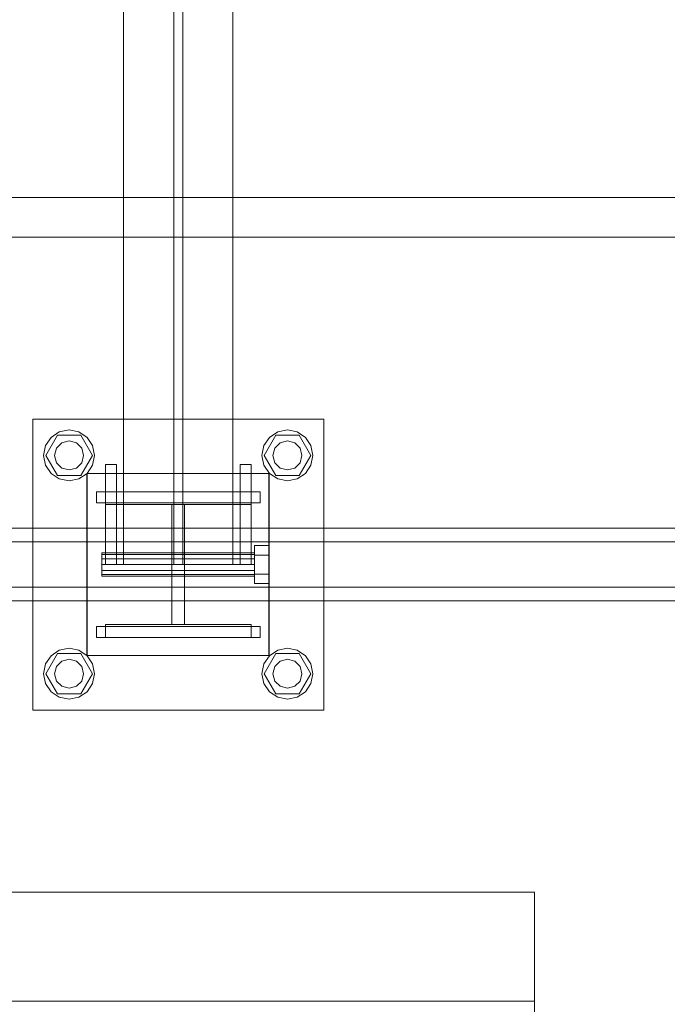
# Model space of a CAD drawing. Header units: millimetres. Extents: x -2233 to 61924, y -68080 to 6847.
# Tile 409 of 656: x 4331 to 4687, y -18672 to -18130. Entities that reach past the tile are written whole.
import ezdxf

# ---------------------------------------------------------------- set-up
doc = ezdxf.new("R2010")
doc.units = ezdxf.units.MM
doc.layers.add('superior_C01', color=7, linetype='Continuous', lineweight=0)
doc.layers.add('superior_tolva', color=7, linetype='Continuous', lineweight=0)

msp = doc.modelspace()

# ---------------------------------------------------------------- linework, layer by layer
at = {"layer": 'superior_C01'}
for p, q in [((4388.457, -17570), (4388.457, -18430)), ((4415.957, -17570), (4415.957, -18430)), ((4420.957, -18430), (4420.957, -17570)), ((4448.457, -18430), (4448.457, -17570)), ((4734.419, -18228.298), (3790.259, -18228.298)), ((3791.867, -18228.298), (4736.026, -18228.298)), ((10242.208, -18250), (1103.221, -18250)), ((1104.577, -18250), (10243.564, -18250)), ((4338.457, -18510), (4338.457, -18350)), ((4338.457, -18350), (4498.457, -18350)), ((4498.457, -18350), (4498.457, -18510)), ((4348.557, -18360.101), (4353.099, -18357.066)), ((4353.099, -18357.066), (4358.457, -18356)), ((4358.457, -18356), (4363.814, -18357.066)), ((4363.814, -18357.066), (4368.356, -18360.101)), ((4468.557, -18360.101), (4473.099, -18357.066)), ((4473.099, -18357.066), (4478.457, -18356)), ((4478.457, -18356), (4483.814, -18357.066)), ((4483.814, -18357.066), (4488.356, -18360.101)), ((4345.522, -18364.642), (4348.557, -18360.101)), ((4345.657, -18370), (4352.057, -18358.915)), ((4351.529, -18366), (4354.457, -18363.072)), ((4352.057, -18358.915), (4364.857, -18358.915)), ((4354.457, -18363.072), (4358.457, -18362)), ((4358.457, -18362), (4362.457, -18363.072)), ((4362.457, -18363.072), (4365.385, -18366)), ((4364.857, -18358.915), (4371.257, -18370)), ((4368.356, -18360.101), (4371.391, -18364.642)), ((4465.522, -18364.642), (4468.557, -18360.101)), ((4465.657, -18370), (4472.057, -18358.915)), ((4471.529, -18366), (4474.457, -18363.072)), ((4472.057, -18358.915), (4484.857, -18358.915)), ((4474.457, -18363.072), (4478.457, -18362)), ((4478.457, -18362), (4482.457, -18363.072)), ((4482.457, -18363.072), (4485.385, -18366)), ((4484.857, -18358.915), (4491.257, -18370)), ((4488.356, -18360.101), (4491.391, -18364.642)), ((4344.457, -18370), (4345.522, -18364.642)), ((4350.457, -18370), (4351.529, -18366)), ((4365.385, -18366), (4366.457, -18370)), ((4371.391, -18364.642), (4372.457, -18370)), ((4464.457, -18370), (4465.522, -18364.642)), ((4470.457, -18370), (4471.529, -18366)), ((4485.385, -18366), (4486.457, -18370)), ((4491.391, -18364.642), (4492.457, -18370)), ((4345.522, -18375.358), (4344.457, -18370)), ((4352.057, -18381.085), (4345.657, -18370)), ((4351.529, -18374), (4350.457, -18370)), ((4354.457, -18376.928), (4351.529, -18374)), ((4365.385, -18374), (4362.457, -18376.928)), ((4371.257, -18370), (4364.857, -18381.085)), ((4366.457, -18370), (4365.385, -18374)), ((4372.457, -18370), (4371.391, -18375.358)), ((4465.522, -18375.358), (4464.457, -18370)), ((4472.057, -18381.085), (4465.657, -18370)), ((4471.529, -18374), (4470.457, -18370)), ((4474.457, -18376.928), (4471.529, -18374)), ((4485.385, -18374), (4482.457, -18376.928)), ((4491.257, -18370), (4484.857, -18381.085)), ((4486.457, -18370), (4485.385, -18374)), ((4492.457, -18370), (4491.391, -18375.358)), ((4348.557, -18379.899), (4345.522, -18375.358)), ((4358.457, -18378), (4354.457, -18376.928)), ((4362.457, -18376.928), (4358.457, -18378)), ((4371.391, -18375.358), (4368.356, -18379.899)), ((4378.457, -18430), (4378.457, -18375)), ((4378.457, -18375), (4384.457, -18375)), ((4384.457, -18430), (4384.457, -18375)), ((4452.457, -18430), (4452.457, -18375)), ((4452.457, -18375), (4458.457, -18375)), ((4458.457, -18430), (4458.457, -18375)), ((4468.557, -18379.899), (4465.522, -18375.358)), ((4478.457, -18378), (4474.457, -18376.928)), ((4482.457, -18376.928), (4478.457, -18378)), ((4491.391, -18375.358), (4488.356, -18379.899)), ((4353.099, -18382.934), (4348.557, -18379.899)), ((4364.857, -18381.085), (4352.057, -18381.085)), ((4358.457, -18384), (4353.099, -18382.934)), ((4363.814, -18382.934), (4358.457, -18384)), ((4368.356, -18379.899), (4363.814, -18382.934)), ((4368.187, -18480), (4368.187, -18380)), ((4368.187, -18380), (4468.187, -18380)), ((4368.457, -18480), (4368.457, -18380)), ((4368.457, -18380), (4468.457, -18380)), ((4468.187, -18380), (4468.187, -18480)), ((4468.457, -18380), (4468.457, -18480)), ((4473.099, -18382.934), (4468.557, -18379.899)), ((4484.857, -18381.085), (4472.057, -18381.085)), ((4478.457, -18384), (4473.099, -18382.934)), ((4483.814, -18382.934), (4478.457, -18384)), ((4488.356, -18379.899), (4483.814, -18382.934)), ((4373.457, -18390), (4463.457, -18390)), ((4373.457, -18396), (4373.457, -18390)), ((4378.457, -18397), (4378.457, -18390)), ((4378.457, -18390), (4458.457, -18390)), ((4458.457, -18390), (4458.457, -18397)), ((4463.457, -18396), (4463.457, -18390)), ((4373.457, -18396), (4463.457, -18396)), ((4458.457, -18397), (4378.457, -18397)), ((4414.957, -18463), (4414.957, -18397)), ((4414.957, -18397), (4421.957, -18397)), ((4421.957, -18397), (4421.957, -18463)), ((4905.916, -18410), (3750.355, -18410)), ((3761.139, -18410), (4916.701, -18410)), ((4982.757, -18410), (3827.195, -18410)), ((3840.676, -18410), (4996.238, -18410)), ((4903.985, -18417.5), (3826.611, -18417.5)), ((3841.26, -18417.5), (4918.633, -18417.5)), ((4460.457, -18424.8), (4460.457, -18419.6)), ((4468.457, -18419.6), (4460.457, -18419.6)), ((4468.457, -18419.6), (4468.457, -18424.8)), ((4376.457, -18424.457), (4376.457, -18423.6)), ((4460.457, -18423.6), (4376.457, -18423.6)), ((4376.457, -18424.457), (4376.457, -18426.8)), ((4376.457, -18424.457), (4460.457, -18424.457)), ((4376.457, -18426.8), (4376.457, -18430)), ((4376.457, -18426.8), (4460.457, -18426.8)), ((4460.457, -18423.6), (4460.457, -18424.457)), ((4460.457, -18424.457), (4460.457, -18426.8)), ((4460.457, -18424.8), (4460.457, -18435.2)), ((4460.457, -18424.8), (4468.457, -18424.8)), ((4460.457, -18426.8), (4460.457, -18430)), ((4468.457, -18424.8), (4468.457, -18435.2)), ((4376.457, -18430), (4376.457, -18433.2)), ((4376.457, -18430), (4460.457, -18430)), ((4376.457, -18433.2), (4376.457, -18435.543)), ((4376.457, -18433.2), (4460.457, -18433.2)), ((4378.457, -18430), (4384.457, -18430)), ((4448.457, -18430), (4388.457, -18430)), ((4420.957, -18430), (4415.957, -18430)), ((4452.457, -18430), (4458.457, -18430)), ((4460.457, -18430), (4460.457, -18433.2)), ((4460.457, -18433.2), (4460.457, -18435.543)), ((4376.457, -18435.543), (4376.457, -18436.4)), ((4376.457, -18435.543), (4460.457, -18435.543)), ((4376.457, -18436.4), (4460.457, -18436.4)), ((4460.457, -18435.2), (4460.457, -18440.4)), ((4460.457, -18435.2), (4468.457, -18435.2)), ((4460.457, -18435.543), (4460.457, -18436.4)), ((4468.457, -18435.2), (4468.457, -18440.4)), ((3826.611, -18442.5), (4903.985, -18442.5)), ((3841.26, -18442.5), (4918.633, -18442.5)), ((4460.457, -18440.4), (4468.457, -18440.4)), ((3750.355, -18450), (4905.916, -18450)), ((3761.139, -18450), (4916.701, -18450)), ((3827.195, -18450), (4982.757, -18450)), ((3840.676, -18450), (4996.238, -18450)), ((4373.457, -18464), (4463.457, -18464)), ((4373.457, -18470), (4373.457, -18464)), ((4378.457, -18470), (4378.457, -18463)), ((4378.457, -18463), (4458.457, -18463)), ((4421.957, -18463), (4414.957, -18463)), ((4458.457, -18463), (4458.457, -18470)), ((4463.457, -18470), (4463.457, -18464)), ((4373.457, -18470), (4463.457, -18470)), ((4458.457, -18470), (4378.457, -18470)), ((4353.099, -18477.066), (4358.457, -18476)), ((4358.457, -18476), (4363.814, -18477.066)), ((4473.099, -18477.066), (4478.457, -18476)), ((4478.457, -18476), (4483.814, -18477.066)), ((4345.522, -18484.642), (4348.557, -18480.101)), ((4345.657, -18490), (4352.057, -18478.915)), ((4348.557, -18480.101), (4353.099, -18477.066)), ((4352.057, -18478.915), (4364.857, -18478.915)), ((4354.457, -18483.072), (4358.457, -18482)), ((4358.457, -18482), (4362.457, -18483.072)), ((4363.814, -18477.066), (4368.356, -18480.101)), ((4364.857, -18478.915), (4371.257, -18490)), ((4468.187, -18480), (4368.187, -18480)), ((4368.356, -18480.101), (4371.391, -18484.642)), ((4468.457, -18480), (4368.457, -18480)), ((4465.522, -18484.642), (4468.557, -18480.101)), ((4465.657, -18490), (4472.057, -18478.915)), ((4468.557, -18480.101), (4473.099, -18477.066)), ((4472.057, -18478.915), (4484.857, -18478.915)), ((4474.457, -18483.072), (4478.457, -18482)), ((4478.457, -18482), (4482.457, -18483.072)), ((4483.814, -18477.066), (4488.356, -18480.101)), ((4484.857, -18478.915), (4491.257, -18490)), ((4488.356, -18480.101), (4491.391, -18484.642)), ((4344.457, -18490), (4345.522, -18484.642)), ((4350.457, -18490), (4351.529, -18486)), ((4351.529, -18486), (4354.457, -18483.072)), ((4362.457, -18483.072), (4365.385, -18486)), ((4365.385, -18486), (4366.457, -18490)), ((4371.391, -18484.642), (4372.457, -18490)), ((4464.457, -18490), (4465.522, -18484.642)), ((4470.457, -18490), (4471.529, -18486)), ((4471.529, -18486), (4474.457, -18483.072)), ((4482.457, -18483.072), (4485.385, -18486)), ((4485.385, -18486), (4486.457, -18490)), ((4491.391, -18484.642), (4492.457, -18490)), ((4345.522, -18495.358), (4344.457, -18490)), ((4352.057, -18501.085), (4345.657, -18490)), ((4351.529, -18494), (4350.457, -18490)), ((4371.257, -18490), (4364.857, -18501.085)), ((4366.457, -18490), (4365.385, -18494)), ((4372.457, -18490), (4371.391, -18495.358)), ((4465.522, -18495.358), (4464.457, -18490)), ((4472.057, -18501.085), (4465.657, -18490)), ((4471.529, -18494), (4470.457, -18490)), ((4491.257, -18490), (4484.857, -18501.085)), ((4486.457, -18490), (4485.385, -18494)), ((4492.457, -18490), (4491.391, -18495.358)), ((4348.557, -18499.899), (4345.522, -18495.358)), ((4354.457, -18496.928), (4351.529, -18494)), ((4358.457, -18498), (4354.457, -18496.928)), ((4362.457, -18496.928), (4358.457, -18498)), ((4365.385, -18494), (4362.457, -18496.928)), ((4371.391, -18495.358), (4368.356, -18499.899)), ((4468.557, -18499.899), (4465.522, -18495.358)), ((4474.457, -18496.928), (4471.529, -18494)), ((4478.457, -18498), (4474.457, -18496.928)), ((4482.457, -18496.928), (4478.457, -18498)), ((4485.385, -18494), (4482.457, -18496.928)), ((4491.391, -18495.358), (4488.356, -18499.899)), ((4353.099, -18502.934), (4348.557, -18499.899)), ((4364.857, -18501.085), (4352.057, -18501.085)), ((4358.457, -18504), (4353.099, -18502.934)), ((4363.814, -18502.934), (4358.457, -18504)), ((4368.356, -18499.899), (4363.814, -18502.934)), ((4473.099, -18502.934), (4468.557, -18499.899)), ((4484.857, -18501.085), (4472.057, -18501.085)), ((4478.457, -18504), (4473.099, -18502.934)), ((4483.814, -18502.934), (4478.457, -18504)), ((4488.356, -18499.899), (4483.814, -18502.934)), ((4498.457, -18510), (4338.457, -18510))]:
    msp.add_line(p, q, dxfattribs=at)
at = {"layer": 'superior_tolva'}
for p, q in [((2634.2, -18610), (4614.2, -18610)), ((4614.2, -18610), (4614.2, -18680)), ((4614.2, -18610), (4614.2, -18670)), ((2634.2, -18670), (4614.2, -18670)), ((4614.2, -18670), (4614.2, -18680))]:
    msp.add_line(p, q, dxfattribs=at)

doc.saveas('drawing.dxf')
